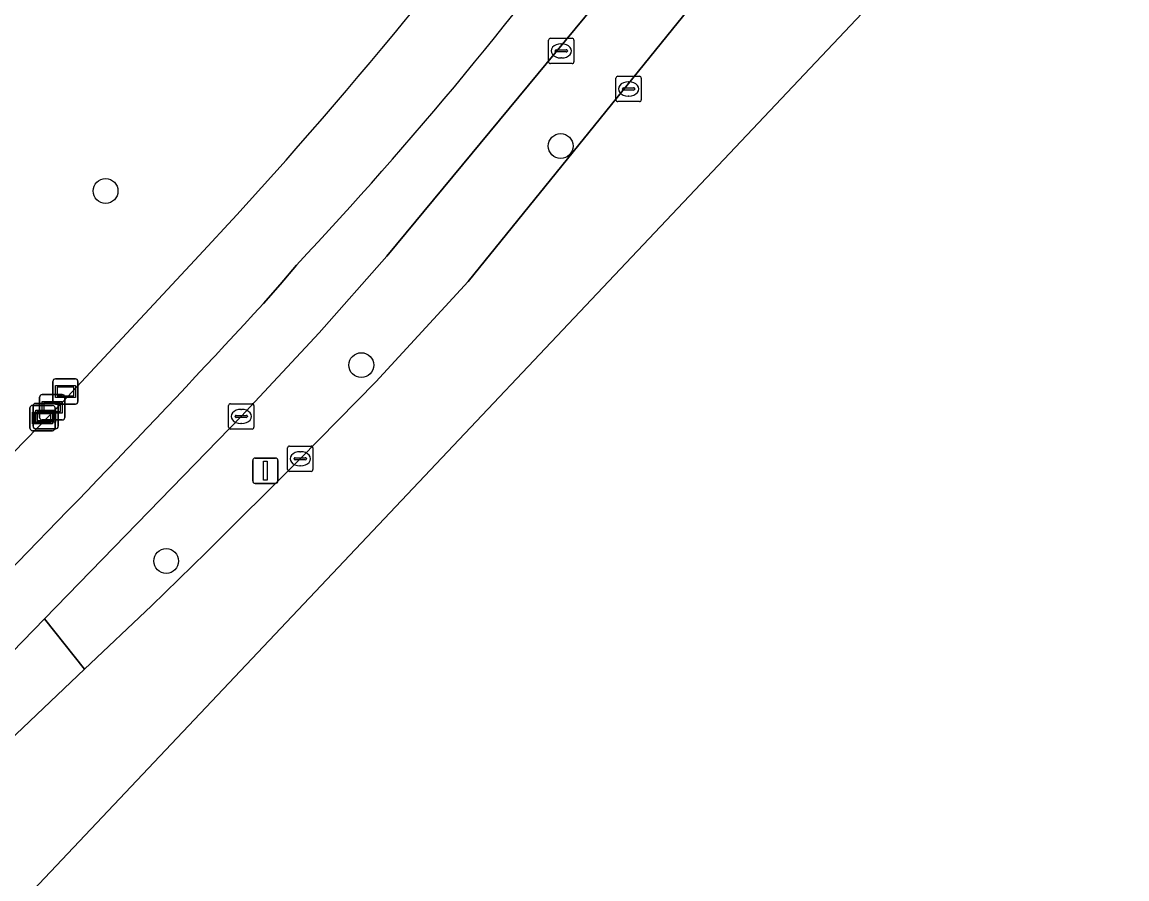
# Model space of a CAD drawing. Extents: x 159888 to 160761, y 384031 to 384750.
# Drawn here: x 160347.29 to 160390.87, y 384068.66 to 384102.44 of the extents above; entities that cross this region are included whole.
import ezdxf

# ---------------------------------------------------------------- set-up
doc = ezdxf.new("R2010")
doc.units = 0
for name, color, linetype in [('IMGEO_Berm_groen', 7, 'Continuous'), ('IMGEO_Boom', 7, 'Continuous'), ('IMGEO_Fietspad_gesloten', 7, 'Continuous'), ('IMGEO_Groenvoorziening', 7, 'Continuous'), ('IMGEO_Kolk', 7, 'Continuous'), ('IMGEO_Lichtmast', 7, 'Continuous'), ('IMGEO_Rijbaan_lokaal_gesloten', 7, 'Continuous'), ('IMGEO_Verklikker', 7, 'Continuous'), ('IMGEO_Voetpad_open', 7, 'Continuous')]:
    doc.layers.add(name, color=color, linetype=linetype)

msp = doc.modelspace()

# ---------------------------------------------------------------- linework, layer by layer
at = {"layer": 'IMGEO_Berm_groen'}
for points in [[(160374.013, 384103.494), (160375.831, 384106.009), (160380.492, 384113.536), (160384.461, 384121.45), (160384.781, 384122.173), (160384.822, 384122.312), (160384.797, 384122.62), (160383.807, 384124.397), (160382.199, 384121.531), (160373.536, 384107.871), (160371.325, 384104.875), (160361.671, 384093.215), (160359.012, 384090.19), (160355.934, 384086.896), (160348.165, 384078.916), (160349.752, 384076.931), (160352.386, 384079.427), (160354.542, 384081.53), (160358.262, 384085.227), (160361.246, 384088.255), (160364.883, 384092.211)], [(160334.492, 384062.745), (160338.2, 384066.057), (160345.686, 384073.078), (160349.752, 384076.931), (160348.165, 384078.916), (160343.027, 384073.639), (160338.712, 384069.459), (160331.322, 384062.662), (160327.328, 384059.448), (160319.425, 384052.025), (160319.31, 384051.917), (160319.208, 384051.833), (160319.373, 384051.589), (160319.68, 384051.222), (160320.026, 384050.808), (160320.141, 384050.902), (160320.273, 384051.011), (160330.441, 384059.387)]]:
    msp.add_lwpolyline(points, close=True, dxfattribs=at)
at = {"layer": 'IMGEO_Boom'}
for centre in [(160368.531, 384097.557), (160350.58, 384095.786), (160360.667, 384088.919), (160352.971, 384081.196)]:
    msp.add_circle(centre, 0.489, dxfattribs=at)
at = {"layer": 'IMGEO_Fietspad_gesloten'}
for points in [[(160343.027, 384073.639), (160348.165, 384078.916), (160355.934, 384086.896), (160359.012, 384090.19), (160361.671, 384093.215), (160371.325, 384104.875), (160373.536, 384107.871), (160382.199, 384121.531), (160383.807, 384124.397), (160384.797, 384122.62), (160384.822, 384122.312), (160386.397, 384125.193), (160386.771, 384125.847)], [(160358.111, 384092.858), (160357.463, 384092.105), (160356.813, 384091.354)]]:
    msp.add_lwpolyline(points, dxfattribs=at)
for centre, radius, start, end in [((160239.409, 384204.202), 162.75, 316.83191, 323.88943), ((160027.278, 384395.071), 448.149, 315.0313, 317.3347)]:
    msp.add_arc(centre, radius, start, end, dxfattribs=at)
at = {"layer": 'IMGEO_Groenvoorziening'}
msp.add_lwpolyline([(160301.99, 384101.197), (160303.767, 384100.154), (160305.618, 384099.249), (160306.65, 384098.693), (160307.589, 384097.979), (160308.4, 384097.134), (160330.927, 384069.677), (160339.171, 384077.636), (160344.727, 384083.219), (160340.681, 384088.217), (160338.505, 384091.006), (160339.208, 384091.578), (160344.165, 384095.615), (160344.861, 384096.182), (160346.977, 384093.585), (160341.306, 384088.964), (160345.444, 384083.952), (160348.903, 384087.483), (160354.274, 384093.243)], dxfattribs=at)
msp.add_arc((160216.036, 384222.594), 189.318, 316.90217, 323.93583, dxfattribs=at)
at = {"layer": 'IMGEO_Kolk'}
for p, q in [((160368.056, 384100.883), (160368.056, 384101.735)), ((160368.131, 384101.809), (160368.983, 384101.809)), ((160369.057, 384101.735), (160369.057, 384100.883)), ((160368.315, 384101.303), (160368.315, 384101.315)), ((160368.358, 384101.352), (160368.756, 384101.352)), ((160368.544, 384101.589), (160368.569, 384101.589)), ((160368.799, 384101.315), (160368.799, 384101.303)), ((160368.753, 384101.266), (160368.355, 384101.266)), ((160368.567, 384101.029), (160368.542, 384101.029)), ((160368.983, 384100.809), (160368.131, 384100.809)), ((160370.711, 384099.383), (160370.711, 384100.235)), ((160370.786, 384100.309), (160371.638, 384100.309)), ((160371.199, 384100.089), (160371.224, 384100.089)), ((160371.712, 384100.235), (160371.712, 384099.383)), ((160370.97, 384099.803), (160370.97, 384099.815)), ((160371.408, 384099.766), (160371.01, 384099.766)), ((160371.013, 384099.852), (160371.411, 384099.852)), ((160371.454, 384099.815), (160371.454, 384099.803)), ((160371.638, 384099.309), (160370.786, 384099.309)), ((160371.222, 384099.529), (160371.197, 384099.529)), ((160355.507, 384087.397), (160356.359, 384087.397)), ((160355.432, 384086.471), (160355.432, 384087.323)), ((160355.734, 384086.94), (160356.132, 384086.94)), ((160355.92, 384087.177), (160355.945, 384087.177)), ((160356.433, 384087.323), (160356.433, 384086.471)), ((160355.691, 384086.891), (160355.691, 384086.903)), ((160356.129, 384086.854), (160355.731, 384086.854)), ((160355.943, 384086.617), (160355.918, 384086.617)), ((160356.175, 384086.903), (160356.175, 384086.891)), ((160356.359, 384086.397), (160355.507, 384086.397)), ((160357.76, 384084.802), (160357.76, 384085.654)), ((160357.835, 384085.728), (160358.687, 384085.728)), ((160358.761, 384085.654), (160358.761, 384084.802)), ((160358.019, 384085.222), (160358.019, 384085.234)), ((160358.457, 384085.185), (160358.059, 384085.185)), ((160358.062, 384085.271), (160358.46, 384085.271)), ((160358.248, 384085.508), (160358.273, 384085.508)), ((160358.503, 384085.234), (160358.503, 384085.222)), ((160358.271, 384084.948), (160358.246, 384084.948)), ((160358.687, 384084.728), (160357.835, 384084.728))]:
    msp.add_line(p, q, dxfattribs=at)
for points in [[(160368.056, 384100.883), (160368.056, 384101.735)], [(160368.131, 384101.809), (160368.983, 384101.809)], [(160369.057, 384101.735), (160369.057, 384100.883)], [(160368.983, 384100.809), (160368.131, 384100.809)], [(160370.711, 384099.383), (160370.711, 384100.235)], [(160370.786, 384100.309), (160371.638, 384100.309)], [(160371.712, 384100.235), (160371.712, 384099.383)], [(160371.638, 384099.309), (160370.786, 384099.309)], [(160355.507, 384087.397), (160356.359, 384087.397)], [(160355.432, 384086.471), (160355.432, 384087.323)], [(160356.433, 384087.323), (160356.433, 384086.471)], [(160356.359, 384086.397), (160355.507, 384086.397)], [(160357.76, 384084.802), (160357.76, 384085.654)], [(160357.835, 384085.728), (160358.687, 384085.728)], [(160358.761, 384085.654), (160358.761, 384084.802)], [(160358.687, 384084.728), (160357.835, 384084.728)]]:
    msp.add_lwpolyline(points, dxfattribs=at)
for centre, radius, start, end in [((160368.133, 384101.733), 0.0765, 91.552, 178.448), ((160368.133, 384101.733), 0.0765, 91.552, 178.448), ((160368.981, 384101.733), 0.0765, 1.552, 88.448), ((160368.981, 384101.733), 0.0765, 1.552, 88.448), ((160368.355, 384101.312), 0.0403, 85.8775, 175.7526), ((160368.352, 384101.302), 0.0366, 178.938, 274.7102), ((160368.756, 384101.309), 0.043, 264.8664, 352.4533), ((160368.76, 384101.314), 0.0386, 1.7309, 96.639), ((160368.133, 384100.885), 0.0765, 181.552, 268.448), ((160368.133, 384100.885), 0.0765, 181.552, 268.448), ((160368.981, 384100.885), 0.0765, 271.552, 358.448), ((160368.981, 384100.885), 0.0765, 271.552, 358.448), ((160370.788, 384100.233), 0.0765, 91.552, 178.448), ((160370.788, 384100.233), 0.0765, 91.552, 178.448), ((160371.636, 384100.233), 0.0765, 1.552, 88.448), ((160371.636, 384100.233), 0.0765, 1.552, 88.448), ((160371.01, 384099.812), 0.0403, 85.8775, 175.7526), ((160371.007, 384099.802), 0.0366, 178.938, 274.7102), ((160371.411, 384099.809), 0.043, 264.8664, 352.4533), ((160371.415, 384099.814), 0.0386, 1.7309, 96.639), ((160370.788, 384099.385), 0.0765, 181.552, 268.448), ((160370.788, 384099.385), 0.0765, 181.552, 268.448), ((160371.636, 384099.385), 0.0765, 271.552, 358.448), ((160371.636, 384099.385), 0.0765, 271.552, 358.448), ((160355.509, 384087.321), 0.0765, 91.552, 178.448), ((160355.509, 384087.321), 0.0765, 91.552, 178.448), ((160356.357, 384087.321), 0.0765, 1.552, 88.448), ((160356.357, 384087.321), 0.0765, 1.552, 88.448), ((160355.731, 384086.9), 0.0403, 85.8775, 175.7526), ((160356.136, 384086.902), 0.0386, 1.7309, 96.639), ((160355.728, 384086.89), 0.0366, 178.938, 274.7102), ((160356.132, 384086.897), 0.043, 264.8664, 352.4533), ((160355.509, 384086.473), 0.0765, 181.552, 268.448), ((160355.509, 384086.473), 0.0765, 181.552, 268.448), ((160356.357, 384086.473), 0.0765, 271.552, 358.448), ((160356.357, 384086.473), 0.0765, 271.552, 358.448), ((160357.837, 384085.652), 0.0765, 91.552, 178.448), ((160357.837, 384085.652), 0.0765, 91.552, 178.448), ((160358.685, 384085.652), 0.0765, 1.552, 88.448), ((160358.685, 384085.652), 0.0765, 1.552, 88.448), ((160358.059, 384085.231), 0.0403, 85.8775, 175.7526), ((160358.056, 384085.221), 0.0366, 178.938, 274.7102), ((160358.46, 384085.228), 0.043, 264.8664, 352.4533), ((160358.464, 384085.233), 0.0386, 1.7309, 96.639), ((160357.837, 384084.804), 0.0765, 181.552, 268.448), ((160357.837, 384084.804), 0.0765, 181.552, 268.448), ((160358.685, 384084.804), 0.0765, 271.552, 358.448), ((160358.685, 384084.804), 0.0765, 271.552, 358.448)]:
    msp.add_arc(centre, radius, start, end, dxfattribs=at)
for centre, major_axis, ratio, start_param, end_param in [((160368.543, 384101.309), (-0.387, 0.002), 0.722429, 4.712389, 7.853982), ((160368.568, 384101.309), (-0.39, 0.002), 0.717154, 1.570796, 4.712389), ((160371.198, 384099.809), (-0.387, 0.002), 0.722429, 4.712389, 7.853982), ((160371.223, 384099.809), (-0.39, 0.002), 0.717154, 1.570796, 4.712389), ((160355.919, 384086.897), (-0.387, 0.002), 0.722429, 4.712389, 7.853982), ((160355.944, 384086.897), (-0.39, 0.002), 0.717154, 1.570796, 4.712389), ((160358.247, 384085.228), (-0.387, 0.002), 0.722429, 4.712389, 7.853982), ((160358.272, 384085.228), (-0.39, 0.002), 0.717154, 1.570796, 4.712389)]:
    msp.add_ellipse(centre, major_axis=major_axis, ratio=ratio, start_param=start_param, end_param=end_param, dxfattribs=at)
at = {"layer": 'IMGEO_Lichtmast'}
for p, q in [((160356.487, 384085.254), (160357.277, 384085.254)), ((160357.277, 384085.254), (160356.487, 384085.254)), ((160356.387, 384084.354), (160356.387, 384085.154)), ((160356.387, 384085.154), (160356.387, 384084.354)), ((160357.377, 384085.154), (160357.377, 384084.354)), ((160357.377, 384084.354), (160357.377, 384085.154)), ((160357.277, 384084.254), (160356.487, 384084.254)), ((160356.487, 384084.254), (160357.277, 384084.254))]:
    msp.add_line(p, q, dxfattribs=at)
msp.add_lwpolyline([(160356.807, 384085.129), (160356.957, 384085.129), (160356.957, 384084.379), (160356.807, 384084.379), (160356.807, 384085.129)], dxfattribs=at)
for centre, start, end in [((160356.487, 384085.154), 90, 180), ((160356.487, 384085.154), 90, 180), ((160357.277, 384085.154), 0, 90), ((160357.277, 384085.154), 360, 90), ((160356.487, 384084.354), 180, 270), ((160356.487, 384084.354), 180, 270), ((160357.277, 384084.354), 270, 0), ((160357.277, 384084.354), 270, 0)]:
    msp.add_arc(centre, 0.1, start, end, dxfattribs=at)
at = {"layer": 'IMGEO_Rijbaan_lokaal_gesloten'}
for points in [[(160390.871, 384131.823), (160389.598, 384129.941), (160389.063, 384129.15), (160387.985, 384127.643), (160386.771, 384125.847), (160386.397, 384125.193), (160384.822, 384122.312), (160384.781, 384122.173), (160384.461, 384121.45), (160380.492, 384113.536), (160375.831, 384106.009), (160374.013, 384103.494), (160364.883, 384092.211), (160361.246, 384088.255), (160358.262, 384085.227), (160354.542, 384081.53), (160352.386, 384079.427), (160349.752, 384076.931), (160345.686, 384073.078)], [(160304.005, 384030.821), (160347.496, 384067.978), (160385.413, 384108.074), (160387.672, 384110.946), (160386.938, 384111.52), (160384.534, 384108.359)]]:
    msp.add_lwpolyline(points, dxfattribs=at)
at = {"layer": 'IMGEO_Verklikker'}
for p, q in [((160348.499, 384087.48), (160348.499, 384088.28)), ((160348.499, 384088.28), (160348.499, 384087.48)), ((160348.599, 384088.38), (160349.389, 384088.38)), ((160349.389, 384088.38), (160348.599, 384088.38)), ((160349.489, 384088.28), (160349.489, 384087.48)), ((160349.489, 384087.48), (160349.489, 384088.28)), ((160347.821, 384087.409), (160348.611, 384087.409)), ((160348.611, 384087.409), (160347.821, 384087.409)), ((160347.979, 384086.859), (160347.979, 384087.659)), ((160347.979, 384087.659), (160347.979, 384086.859)), ((160348.079, 384087.759), (160348.869, 384087.759)), ((160348.869, 384087.759), (160348.079, 384087.759)), ((160349.389, 384087.38), (160348.599, 384087.38)), ((160348.599, 384087.38), (160349.389, 384087.38)), ((160348.969, 384087.659), (160348.969, 384086.859)), ((160348.969, 384086.859), (160348.969, 384087.659)), ((160347.596, 384086.433), (160347.596, 384087.233)), ((160347.596, 384087.233), (160347.596, 384086.433)), ((160347.696, 384087.333), (160348.486, 384087.333)), ((160348.486, 384087.333), (160347.696, 384087.333)), ((160347.721, 384086.509), (160347.721, 384087.309)), ((160347.721, 384087.309), (160347.721, 384086.509)), ((160348.586, 384087.233), (160348.586, 384086.433)), ((160348.586, 384086.433), (160348.586, 384087.233)), ((160348.711, 384087.309), (160348.711, 384086.509)), ((160348.711, 384086.509), (160348.711, 384087.309)), ((160348.869, 384086.759), (160348.079, 384086.759)), ((160348.079, 384086.759), (160348.869, 384086.759)), ((160348.486, 384086.333), (160347.696, 384086.333)), ((160347.696, 384086.333), (160348.486, 384086.333)), ((160348.611, 384086.409), (160347.821, 384086.409)), ((160347.821, 384086.409), (160348.611, 384086.409))]:
    msp.add_line(p, q, dxfattribs=at)
for points in [[(160348.6, 384088.112), (160349.388, 384088.112), (160349.388, 384087.648), (160348.6, 384087.648), (160348.6, 384088.112)], [(160348.665, 384088.047), (160348.665, 384087.713), (160349.323, 384087.713), (160349.323, 384088.047), (160348.665, 384088.047)], [(160348.08, 384087.491), (160348.868, 384087.491), (160348.868, 384087.027), (160348.08, 384087.027), (160348.08, 384087.491)], [(160348.145, 384087.426), (160348.145, 384087.092), (160348.803, 384087.092), (160348.803, 384087.426), (160348.145, 384087.426)], [(160347.697, 384087.065), (160348.485, 384087.065), (160348.485, 384086.601), (160347.697, 384086.601), (160347.697, 384087.065)], [(160347.762, 384087), (160347.762, 384086.666), (160348.42, 384086.666), (160348.42, 384087), (160347.762, 384087)], [(160347.822, 384087.141), (160348.61, 384087.141), (160348.61, 384086.677), (160347.822, 384086.677), (160347.822, 384087.141)], [(160347.887, 384087.076), (160347.887, 384086.742), (160348.545, 384086.742), (160348.545, 384087.076), (160347.887, 384087.076)]]:
    msp.add_lwpolyline(points, dxfattribs=at)
for centre, start, end in [((160348.599, 384088.28), 90, 180), ((160348.599, 384088.28), 90, 180), ((160349.389, 384088.28), 0, 90), ((160349.389, 384088.28), 360, 90), ((160347.821, 384087.309), 90, 180), ((160347.821, 384087.309), 90, 180), ((160348.079, 384087.659), 90, 180), ((160348.079, 384087.659), 90, 180), ((160348.599, 384087.48), 180, 270), ((160348.599, 384087.48), 180, 270), ((160348.611, 384087.309), 0, 90), ((160348.611, 384087.309), 360, 90), ((160348.869, 384087.659), 0, 90), ((160348.869, 384087.659), 360, 90), ((160349.389, 384087.48), 270, 0), ((160349.389, 384087.48), 270, 0), ((160347.696, 384087.233), 90, 180), ((160347.696, 384087.233), 90, 180), ((160348.486, 384087.233), 0, 90), ((160348.486, 384087.233), 360, 90), ((160347.821, 384086.509), 180, 270), ((160347.821, 384086.509), 180, 270), ((160348.079, 384086.859), 180, 270), ((160348.079, 384086.859), 180, 270), ((160348.611, 384086.509), 270, 0), ((160348.611, 384086.509), 270, 0), ((160348.869, 384086.859), 270, 0), ((160348.869, 384086.859), 270, 0), ((160347.696, 384086.433), 180, 270), ((160347.696, 384086.433), 180, 270), ((160348.486, 384086.433), 270, 0), ((160348.486, 384086.433), 270, 0)]:
    msp.add_arc(centre, 0.1, start, end, dxfattribs=at)
at = {"layer": 'IMGEO_Voetpad_open'}
for points in [[(160354.274, 384093.243), (160348.903, 384087.483), (160345.444, 384083.952)], [(160356.813, 384091.354), (160357.463, 384092.105), (160358.111, 384092.858)]]:
    msp.add_lwpolyline(points, dxfattribs=at)
for centre, radius, start, end in [((160216.036, 384222.594), 189.318, 316.90217, 323.93583), ((160239.409, 384204.202), 162.75, 316.83191, 323.88943), ((160027.278, 384395.071), 448.149, 315.0313, 317.3347)]:
    msp.add_arc(centre, radius, start, end, dxfattribs=at)

doc.saveas('drawing.dxf')
